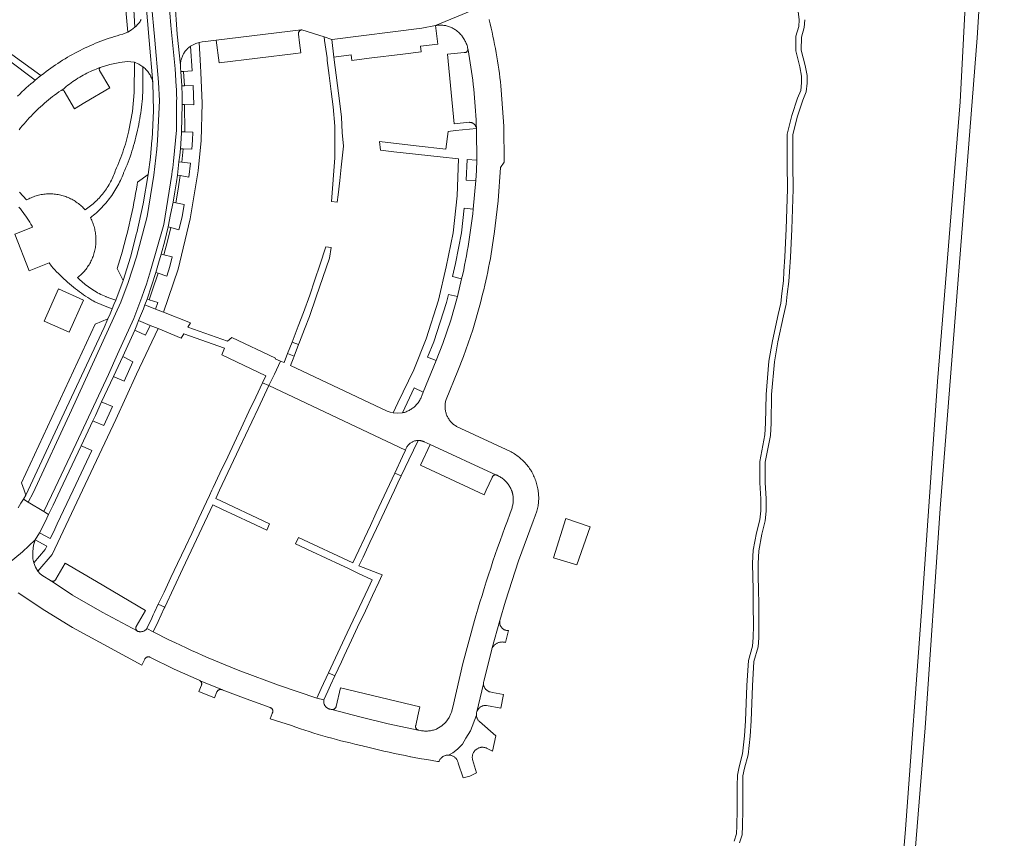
# Model space of a CAD drawing. Extents: x 146402 to 164798, y 455483 to 464134.
# Tile 431 of 575: x 158863 to 159077, y 459674 to 459852. Entities that reach past the tile are written whole.
import ezdxf

# ---------------------------------------------------------------- set-up
doc = ezdxf.new("R2010")
doc.units = 0
doc.header["$LTSCALE"] = 0.2
for name, color, linetype, lineweight in [('B-XX-VH-VERHARDING_ASFALT-GV', 252, 'CONTINUOUS', 18), ('B-XX-VH-VERHARDING_BETONSTRAATSTEEN-GV', 252, 'CONTINUOUS', 18), ('B-XX-VH-VERHARDING_FUNDERING_ZAND-GV', 252, 'CONTINUOUS', 18), ('B-XX-VH-VERHARDING_TEGEL-GV', 252, 'CONTINUOUS', 18), ('B-XX-VH-VERHARDING_TEGEL_RUBBER-GV', 252, 'CONTINUOUS', 18)]:
    doc.layers.add(name, color=color, linetype=linetype, lineweight=lineweight)

msp = doc.modelspace()

# ---------------------------------------------------------------- linework, layer by layer
at = {"layer": 'B-XX-VH-VERHARDING_ASFALT-GV'}
for points in [[(159053.215, 459621.714), (159059.49, 459698.467), (159062.711, 459746.046), (159070.729, 459848.185), (159071.294, 459856.234), (159071.675, 459864.294), (159072.745, 459893.136), (159072.788, 459896.026), (159073.792, 459925.536), (159075.506, 459958.107), (159076.41, 459978.585), (159076.62, 459982.74), (159076.644, 459983.275), (159073.4, 459983.57), (159073.248, 459981.613), (159073.874, 459980.739), (159071.419, 459926.626), (159069.981, 459889.525), (159067.076, 459834.297), (159062.146, 459773.607), (159058.773, 459724.608), (159055.228, 459676.458), (159050.349, 459617.864)], [(158890.31, 459856.18), (158891.052, 459847.613), (158891.84, 459838.51), (158891.938, 459832.367), (158891.66, 459826.23), (158891.64, 459826), (158891.295, 459822.281), (158890.833, 459818.575), (158889.76, 459812.209), (158888.35, 459805.91), (158888.31, 459805.72), (158886.955, 459800.585), (158885.36, 459795.52), (158883.76, 459791.28), (158883.378, 459790.324), (158882.993, 459789.369), (158882.544, 459788.301), (158882.086, 459787.237), (158881.26, 459785.36), (158873.12, 459767.87), (158864.736, 459749.999), (158864.29, 459748.94), (158863.749, 459748.093), (158864.786, 459747.455), (158865.822, 459749.489), (158874.206, 459767.36), (158884.883, 459790.856), (158886.483, 459795.096), (158888.301, 459800.662), (158890.577, 459809.418), (158892.021, 459818.408), (158892.269, 459820.278), (158892.488, 459822.152), (158892.677, 459824.028), (158892.836, 459825.908), (158893.242, 459834.533), (158893.036, 459838.613), (158892.248, 459847.716), (158891.496, 459856.226)], [(158891.496, 459856.226), (158892.248, 459847.716), (158893.036, 459838.613), (158893.242, 459834.533), (158892.836, 459825.908), (158892.677, 459824.028), (158892.488, 459822.152), (158892.269, 459820.278), (158892.021, 459818.408), (158890.577, 459809.418), (158888.301, 459800.662), (158886.483, 459795.096), (158884.883, 459790.856), (158874.206, 459767.36), (158865.822, 459749.489), (158864.786, 459747.455), (158868.169, 459745.374), (158870.65, 459750.508), (158875.183, 459760.189), (158882.189, 459775.17), (158884.189, 459779.53), (158887.7, 459787.262), (158889.44, 459791.913), (158889.94, 459793.338), (158890.424, 459794.768), (158890.894, 459796.203), (158891.348, 459797.643), (158894.196, 459807.667), (158895.963, 459818.566), (158896.059, 459819.275), (158896.149, 459819.985), (158896.233, 459820.695), (158896.311, 459821.406), (158896.977, 459828.171), (158896.971, 459833.799), (158896.991, 459834.443), (158897, 459835.088), (158896.996, 459835.733), (158896.98, 459836.377), (158896.953, 459837.021), (158896.913, 459837.665), (158896.648, 459841.465), (158895.731, 459850.893), (158895.303, 459856.375)], [(158895.303, 459856.375), (158895.731, 459850.893), (158896.648, 459841.465), (158896.913, 459837.665), (158896.953, 459837.021), (158896.98, 459836.377), (158896.996, 459835.733), (158897, 459835.088), (158896.991, 459834.443), (158896.971, 459833.799), (158896.977, 459828.171), (158896.311, 459821.406), (158896.233, 459820.695), (158896.149, 459819.985), (158896.059, 459819.275), (158895.963, 459818.566), (158894.196, 459807.667), (158891.348, 459797.643), (158890.894, 459796.203), (158890.424, 459794.768), (158889.94, 459793.338), (158889.44, 459791.913), (158887.7, 459787.262), (158884.189, 459779.53), (158882.189, 459775.17), (158875.183, 459760.189), (158870.65, 459750.508), (158868.169, 459745.374), (158869.211, 459744.733), (158870.22, 459746.76), (158871.737, 459750), (158876.27, 459759.68), (158878.82, 459765.09), (158879.36, 459766.23), (158880.72, 459769.18), (158883.28, 459774.67), (158885.28, 459779.03), (158887.9, 459784.77), (158888.34, 459785.81), (158888.74, 459786.82), (158889.77, 459789.411), (158890.087, 459790.244), (158890.57, 459791.51), (158891.562, 459794.389), (158892.494, 459797.288), (158893.091, 459799.27), (158893.66, 459801.26), (158894.4, 459804.13), (158895.152, 459807.168), (158895.695, 459809.852), (158896.216, 459812.54), (158896.591, 459814.755), (158896.947, 459816.973), (158897.152, 459818.4), (158897.34, 459819.839), (158897.504, 459821.28), (158897.664, 459822.704), (158897.816, 459824.129), (158898.04, 459827.52), (158898.06, 459827.82), (158898.17, 459833.75), (158898.196, 459835.751), (158898.11, 459837.75), (158897.893, 459840.9), (158897.841, 459841.596), (158897.837, 459841.636), (158897.82, 459841.839), (158897.811, 459842.042), (158897.81, 459842.245), (158897.122, 459849.003), (158896.595, 459856.426)], [(158860.619, 459734.269), (158863.56, 459736.647), (158866.287, 459739.266), (158867.209, 459740.81), (158867.93, 459742.16), (158868.822, 459743.951), (158869.211, 459744.733), (158868.169, 459745.374), (158864.786, 459747.455), (158863.749, 459748.093), (158863.207, 459747.246), (158862.6, 459746.215)]]:
    msp.add_lwpolyline(points, dxfattribs=at)
at = {"layer": 'B-XX-VH-VERHARDING_BETONSTRAATSTEEN-GV'}
for points in [[(158885.603, 459858.253), (158886.386, 459849.437), (158887.196, 459849.919), (158887.936, 459850.503), (158887.492, 459858.181)], [(158862.782, 459828.201), (158863.136, 459828.649), (158863.497, 459829.093), (158863.863, 459829.532), (158864.236, 459829.965), (158864.615, 459830.393), (158864.999, 459830.816), (158865.39, 459831.234), (158865.786, 459831.646), (158866.188, 459832.052), (158866.596, 459832.453), (158867.009, 459832.848), (158867.427, 459833.237), (158867.852, 459833.62), (158868.281, 459833.997), (158868.716, 459834.369), (158869.156, 459834.734), (158869.6, 459835.093), (158870.05, 459835.445), (158870.505, 459835.792), (158870.965, 459836.132), (158871.429, 459836.465), (158871.898, 459836.792), (158872.007, 459836.849), (158872.127, 459836.877), (158872.69, 459837.33), (158872.699, 459837.338), (158873.042, 459837.622), (158873.39, 459837.899), (158873.743, 459838.17), (158874.101, 459838.435), (158874.464, 459838.693), (158874.831, 459838.945), (158875.202, 459839.19), (158875.578, 459839.429), (158875.958, 459839.66), (158876.342, 459839.885), (158876.731, 459840.103), (158877.122, 459840.314), (158877.518, 459840.517), (158877.918, 459840.714), (158878.321, 459840.903), (158878.727, 459841.085), (158879.136, 459841.26), (158879.548, 459841.428), (158879.964, 459841.587), (158880.382, 459841.74), (158882.486, 459842.404), (158884.64, 459842.88), (158886.234, 459843.077), (158887.83, 459842.89), (158888.781, 459842.491), (158889.65, 459841.937), (158889.814, 459841.806), (158889.98, 459841.663), (158890.141, 459841.515), (158890.296, 459841.361), (158890.446, 459841.201), (158890.589, 459841.036), (158890.727, 459840.866), (158890.858, 459840.69), (158890.983, 459840.51), (158891.101, 459840.326), (158891.212, 459840.138), (158891.316, 459839.945), (158891.413, 459839.749), (158891.503, 459839.549), (158891.585, 459839.347), (158891.661, 459839.141), (158891.728, 459838.933), (158891.788, 459838.723), (158891.84, 459838.51), (158891.052, 459847.613), (158890.31, 459856.18)], [(158896.595, 459856.426), (158897.122, 459849.003), (158897.81, 459842.245), (158897.817, 459842.448), (158897.833, 459842.651), (158897.856, 459842.853), (158897.887, 459843.053), (158897.926, 459843.253), (158897.972, 459843.451), (158898.027, 459843.646), (158898.089, 459843.84), (158898.159, 459844.031), (158898.236, 459844.218), (158898.321, 459844.403), (158898.412, 459844.585), (158898.511, 459844.762), (158898.617, 459844.936), (158898.729, 459845.105), (158898.848, 459845.27), (158898.974, 459845.429), (158899.105, 459845.584), (158899.243, 459845.734), (158899.386, 459845.878), (158899.535, 459846.016), (158899.69, 459846.148), (158899.849, 459846.274), (158900.013, 459846.394), (158900.56, 459846.71), (158901.195, 459846.966), (158901.85, 459847.165), (158902.565, 459847.316), (158903.29, 459847.4), (158905.59, 459847.7), (158924.033, 459849.915), (158924.111, 459849.931), (158924.19, 459849.94), (158929.01, 459848.39), (158930.658, 459847.853), (158930.66, 459847.84), (158930.719, 459847.847), (158950.25, 459850.3), (158953.16, 459850.85), (158961.088, 459854.112)], [(158961.088, 459854.112), (158953.16, 459850.85), (158953.26, 459850.868), (158953.472, 459850.902), (158953.685, 459850.927), (158953.899, 459850.944), (158954.113, 459850.953), (158954.328, 459850.954), (158954.542, 459850.948), (158954.756, 459850.933), (158954.97, 459850.91), (158955.182, 459850.879), (158955.393, 459850.841), (158955.602, 459850.794), (158955.81, 459850.74), (158956.016, 459850.678), (158956.218, 459850.609), (158956.419, 459850.532), (158956.616, 459850.447), (158956.81, 459850.356), (158957, 459850.257), (158957.187, 459850.151), (158957.37, 459850.038), (158957.548, 459849.919), (158957.721, 459849.793), (158957.89, 459849.66), (158957.972, 459849.591), (158958.147, 459849.435), (158958.316, 459849.273), (158958.481, 459849.105), (158958.639, 459848.932), (158958.791, 459848.753), (158958.937, 459848.57), (158959.077, 459848.381), (158959.21, 459848.188), (158959.337, 459847.99), (158959.457, 459847.789), (158959.569, 459847.583), (158959.675, 459847.374), (158959.774, 459847.161), (158959.865, 459846.944), (158959.949, 459846.725), (158960.025, 459846.503), (158960.094, 459846.279), (158960.155, 459846.052), (158960.208, 459845.824), (158960.249, 459845.602), (158960.418, 459844.661), (158960.578, 459843.718), (158960.731, 459842.775), (158960.876, 459841.83), (158961.013, 459840.884), (158961.142, 459839.936), (158961.263, 459838.988), (158961.376, 459838.039), (158961.481, 459837.089), (158961.578, 459836.138), (158961.668, 459835.186), (158961.749, 459834.233), (158961.822, 459833.28), (158961.887, 459832.326), (158961.945, 459831.372), (158961.994, 459830.418), (158962.036, 459829.462), (158962.069, 459828.507), (158962.095, 459827.486), (158962.112, 459826.464), (158962.17, 459823.22), (158962.15, 459821.66), (158962.054, 459819.434), (158961.919, 459817.21), (158961.678, 459814.102), (158961.37, 459811), (158961.37, 459810.996), (158961.258, 459809.98), (158961.138, 459808.966), (158961.01, 459807.953), (158960.874, 459806.94), (158960.731, 459805.929), (158960.579, 459804.919), (158960.419, 459803.91), (158960.252, 459802.902), (158960.077, 459801.896), (158959.894, 459800.891), (158959.703, 459799.888), (158959.504, 459798.886), (158959.297, 459797.886), (158959.082, 459796.887), (158958.86, 459795.89), (158957.93, 459792.05), (158956.476, 459786.923), (158954.78, 459781.87), (158953.3, 459778.14), (158950.53, 459771.27), (158950.22, 459770.48), (158950.165, 459770.341), (158950.079, 459770.141), (158949.985, 459769.944), (158949.884, 459769.751), (158949.776, 459769.561), (158949.662, 459769.376), (158949.54, 459769.195), (158949.412, 459769.019), (158949.278, 459768.847), (158949.137, 459768.681), (158948.991, 459768.52), (158948.838, 459768.364), (158948.68, 459768.214), (158948.517, 459768.07), (158948.348, 459767.932), (158948.175, 459767.8), (158947.997, 459767.675), (158947.814, 459767.556), (158947.627, 459767.444), (158947.436, 459767.339), (158947.241, 459767.242), (158947.043, 459767.151), (158946.842, 459767.068), (158946.637, 459766.992), (158946.431, 459766.924), (158946.221, 459766.863), (158946.01, 459766.81), (158944.997, 459766.711), (158943.983, 459766.797), (158943.335, 459766.957), (158942.71, 459767.19), (158921.74, 459777.09), (158922.28, 459778.57), (158922.499, 459779.139), (158921.091, 459779.68), (158920.349, 459777.756), (158919.55, 459778.062), (158918.199, 459775.242), (158916.99, 459772.72), (158946.68, 459758.75), (158946.681, 459758.755), (158946.729, 459758.9), (158946.783, 459759.041), (158946.845, 459759.18), (158946.915, 459759.315), (158946.991, 459759.447), (158947.074, 459759.574), (158947.163, 459759.697), (158947.259, 459759.815), (158947.361, 459759.927), (158947.469, 459760.034), (158947.582, 459760.135), (158947.701, 459760.231), (158947.824, 459760.319), (158947.952, 459760.401), (158948.084, 459760.477), (158948.22, 459760.545), (158948.359, 459760.606), (158948.501, 459760.66), (158948.646, 459760.706), (158948.793, 459760.744), (158948.942, 459760.775), (158949.092, 459760.797), (158949.243, 459760.812), (158949.395, 459760.819), (158949.447, 459760.819), (158949.499, 459760.819), (158949.55, 459760.817), (158949.602, 459760.815), (158949.654, 459760.812), (158949.705, 459760.808), (158949.757, 459760.803), (158949.808, 459760.797), (158949.86, 459760.79), (158949.911, 459760.782), (158949.962, 459760.774), (158950.013, 459760.764), (158950.063, 459760.754), (158950.114, 459760.743), (158950.164, 459760.731), (158950.214, 459760.718), (158950.264, 459760.704), (158950.314, 459760.689), (158950.363, 459760.673), (158950.412, 459760.657), (158950.461, 459760.639), (158950.51, 459760.621), (158950.558, 459760.602), (158950.606, 459760.582), (158950.653, 459760.562), (158950.7, 459760.54), (158952.02, 459759.94), (158966.403, 459753.317), (158966.478, 459753.292), (158966.55, 459753.26), (158966.617, 459753.23), (158966.813, 459753.137), (158967.006, 459753.036), (158967.196, 459752.929), (158967.381, 459752.814), (158967.561, 459752.693), (158967.738, 459752.565), (158967.909, 459752.431), (158968.075, 459752.29), (158968.236, 459752.144), (158968.392, 459751.992), (158968.541, 459751.834), (158968.685, 459751.671), (158968.823, 459751.502), (158968.955, 459751.329), (158969.08, 459751.151), (158969.198, 459750.968), (158969.31, 459750.781), (158969.415, 459750.591), (158969.512, 459750.396), (158969.603, 459750.198), (158969.686, 459749.997), (158969.721, 459749.905), (158969.754, 459749.813), (158969.786, 459749.721), (158969.816, 459749.628), (158969.844, 459749.534), (158969.871, 459749.44), (158969.896, 459749.345), (158969.92, 459749.25), (158969.944, 459749.144), (158969.984, 459748.935), (158970.017, 459748.725), (158970.042, 459748.513), (158970.059, 459748.301), (158970.068, 459748.088), (158970.069, 459747.875), (158970.061, 459747.662), (158970.046, 459747.449), (158970.023, 459747.238), (158969.992, 459747.027), (158969.953, 459746.817), (158969.907, 459746.61), (158969.852, 459746.404), (158969.79, 459746.2), (158969.32, 459744.85), (158968.775, 459743.394), (158968.237, 459741.935), (158967.707, 459740.473), (158967.184, 459739.008), (158966.669, 459737.541), (158966.161, 459736.071), (158965.661, 459734.598), (158965.169, 459733.123), (158964.684, 459731.646), (158964.207, 459730.166), (158963.737, 459728.683), (158963.275, 459727.198), (158962.821, 459725.711), (158962.374, 459724.221), (158961.935, 459722.73), (158961.66, 459721.78), (158959.126, 459712.395), (158956.91, 459702.93), (158956.64, 459701.86), (158956.52, 459701.577), (158956.156, 459700.722), (158955.447, 459699.71), (158954.542, 459698.866), (158953.481, 459698.229), (158953.39, 459698.192), (158953.184, 459698.113), (158952.976, 459698.043), (158952.765, 459697.98), (158952.552, 459697.925), (158952.337, 459697.878), (158952.121, 459697.838), (158951.903, 459697.806), (158951.685, 459697.783), (158951.465, 459697.767), (158951.245, 459697.759), (158951.025, 459697.759), (158950.806, 459697.767), (158950.586, 459697.784), (158950.368, 459697.808), (158950.15, 459697.84), (158949.55, 459697.95), (158949.515, 459697.955), (158949.437, 459697.972), (158942.9, 459699.33), (158936.74, 459700.82), (158930.681, 459702.434), (158930.6, 459702.448), (158930.52, 459702.47), (158930.418, 459702.482), (158930.301, 459702.503), (158930.185, 459702.532), (158930.072, 459702.568), (158929.962, 459702.612), (158929.855, 459702.664), (158929.752, 459702.722), (158929.653, 459702.788), (158929.558, 459702.859), (158929.468, 459702.937), (158929.385, 459703.021), (158929.306, 459703.111), (158929.234, 459703.205), (158929.169, 459703.304), (158929.11, 459703.407), (158929.058, 459703.514), (158929.014, 459703.624), (158928.977, 459703.737), (158928.948, 459703.852), (158928.927, 459703.969), (158928.914, 459704.087), (158928.908, 459704.206), (158928.911, 459704.324), (158928.922, 459704.443), (158928.94, 459704.56), (158927.42, 459704.93), (158919.136, 459707.733), (158910.92, 459710.73), (158909.964, 459711.108), (158908.737, 459711.602), (158907.513, 459712.103), (158906.291, 459712.611), (158905.073, 459713.126), (158903.858, 459713.65), (158902.646, 459714.18), (158901.438, 459714.718), (158900.232, 459715.262), (158899.03, 459715.815), (158897.832, 459716.374), (158896.636, 459716.941), (158895.444, 459717.515), (158894.256, 459718.096), (158893.071, 459718.685), (158891.89, 459719.28), (158890.52, 459719.98), (158890.444, 459719.889), (158890.362, 459719.803), (158890.275, 459719.723), (158890.182, 459719.649), (158890.084, 459719.582), (158889.982, 459719.521), (158889.877, 459719.467), (158889.767, 459719.42), (158889.655, 459719.381), (158889.541, 459719.35), (158889.425, 459719.326), (158889.307, 459719.31), (158889.189, 459719.302), (158889.07, 459719.302), (158888.952, 459719.31), (158888.834, 459719.326), (158888.718, 459719.35), (158888.604, 459719.382), (158888.591, 459719.386), (158888.505, 459719.428), (158888.424, 459719.48), (158880.8, 459723.54), (158874.38, 459727.23), (158869.736, 459730.33), (158869.666, 459730.367), (158869.6, 459730.41), (158867.92, 459731.44), (158867.371, 459731.911), (158866.893, 459732.453), (158866.362, 459733.304), (158866, 459734.24), (158865.81, 459735.16), (158865.77, 459736.65), (158865.824, 459737.436), (158865.939, 459738.119), (158866.108, 459738.741), (158866.287, 459739.266), (158863.56, 459736.647), (158860.619, 459734.269)], [(158889.302, 459852.158), (158889.175, 459851.955), (158889.042, 459851.756), (158888.903, 459851.561), (158888.757, 459851.372), (158888.604, 459851.187), (158888.446, 459851.008), (158888.282, 459850.834), (158888.112, 459850.666), (158887.936, 459850.503), (158887.196, 459849.919), (158886.386, 459849.437), (158885.848, 459849.19), (158885.29, 459848.99), (158884.691, 459848.826), (158884.095, 459848.655), (158883.501, 459848.475), (158882.909, 459848.288), (158882.319, 459848.094), (158881.733, 459847.892), (158881.148, 459847.682), (158880.567, 459847.465), (158879.988, 459847.24), (158879.413, 459847.008), (158878.84, 459846.769), (158878.271, 459846.522), (158877.704, 459846.267), (158877.141, 459846.006), (158876.582, 459845.737), (158876.026, 459845.461), (158875.473, 459845.178), (158874.925, 459844.888), (158874.38, 459844.591), (158873.839, 459844.287), (158873.302, 459843.976), (158872.769, 459843.658), (158872.24, 459843.333), (158871.715, 459843.001), (158871.195, 459842.663), (158870.679, 459842.318), (158870.168, 459841.966), (158869.661, 459841.608), (158869.159, 459841.243), (158868.661, 459840.872), (158868.168, 459840.495), (158867.681, 459840.111), (158867.53, 459839.99), (158866.32, 459839.02), (158865.821, 459838.608), (158865.326, 459838.19), (158864.837, 459837.766), (158864.353, 459837.336), (158863.875, 459836.9), (158863.402, 459836.458), (158862.934, 459836.01), (158862.472, 459835.557)], [(158862.565, 459727.776), (158868.391, 459723.885), (158874.38, 459720.25), (158889.45, 459712.09), (158890.06, 459713.35), (158890.08, 459713.394), (158890.12, 459713.467), (158890.167, 459713.536), (158890.22, 459713.599), (158890.279, 459713.658), (158890.344, 459713.71), (158890.413, 459713.756), (158890.486, 459713.795), (158890.563, 459713.827), (158890.642, 459713.851), (158890.723, 459713.867), (158890.806, 459713.876), (158890.889, 459713.876), (158890.972, 459713.869), (158891.053, 459713.854), (158891.133, 459713.831), (158891.21, 459713.8), (158896.493, 459711.217), (158901.85, 459708.79), (158901.918, 459708.766), (158901.992, 459708.733), (158902.062, 459708.693), (158902.127, 459708.646), (158902.187, 459708.592), (158902.215, 459708.563), (158906.821, 459706.74), (158906.9, 459706.71), (158912.084, 459704.724), (158917.31, 459702.85), (158917.314, 459702.849), (158917.389, 459702.82), (158917.461, 459702.784), (158917.53, 459702.742), (158917.593, 459702.692), (158917.652, 459702.637), (158917.704, 459702.576), (158917.75, 459702.51), (158917.79, 459702.44), (158917.822, 459702.366), (158917.847, 459702.289), (158917.864, 459702.211), (158917.874, 459702.131), (158917.875, 459702.05), (158917.868, 459701.97), (158917.854, 459701.891), (158917.831, 459701.813), (158917.801, 459701.739), (158917.764, 459701.667), (158917.72, 459701.6), (158917.28, 459700.44), (158921.91, 459698.93), (158922.876, 459698.595), (158923.845, 459698.267), (158924.816, 459697.947), (158925.789, 459697.634), (158926.765, 459697.33), (158927.744, 459697.032), (158928.724, 459696.743), (158929.707, 459696.461), (158930.692, 459696.187), (158931.679, 459695.92), (158932.669, 459695.661), (158933.66, 459695.41), (158934.653, 459695.167), (158935.648, 459694.931), (158936.645, 459694.704), (158937.34, 459694.55), (158937.523, 459694.503), (158938.493, 459694.257), (158939.647, 459693.972), (158940.804, 459693.695), (158941.962, 459693.425), (158943.122, 459693.164), (158944.284, 459692.91), (158945.447, 459692.664), (158946.612, 459692.426), (158947.779, 459692.195), (158947.852, 459692.181), (158948.947, 459691.973), (158950.117, 459691.758), (158951.288, 459691.551), (158952.461, 459691.352), (158953.634, 459691.161), (158953.722, 459691.147), (158953.894, 459691.12), (158953.951, 459691.209), (158954.005, 459691.33), (158954.067, 459691.447), (158954.135, 459691.56), (158954.21, 459691.669), (158954.291, 459691.773), (158954.379, 459691.872), (158954.472, 459691.965), (158954.571, 459692.053), (158954.675, 459692.135), (158954.784, 459692.21), (158954.897, 459692.278), (158955.014, 459692.34), (158955.135, 459692.394), (158955.258, 459692.441), (158955.385, 459692.48), (158955.513, 459692.512), (158955.643, 459692.535), (158955.774, 459692.551), (158955.906, 459692.559), (158955.973, 459692.559), (158956.97, 459693.019), (158957.99, 459693.858), (158959.01, 459694.937), (158959.79, 459696.196), (158960.749, 459697.815), (158962.056, 459701.21), (158962.053, 459701.273), (158962.054, 459701.4), (158962.063, 459701.526), (158962.08, 459701.651), (158962.105, 459701.775), (158962.137, 459701.898), (158963.604, 459708.013), (158963.601, 459708.138), (158963.606, 459708.263), (158963.619, 459708.387), (158963.64, 459708.51), (158965.38, 459715.551), (158965.429, 459715.666), (158965.492, 459715.791), (158967.17, 459721.75), (158968.39, 459725.96), (158971.224, 459734.704), (158974.37, 459743.34), (158974.79, 459744.45), (158975.166, 459745.512), (158975.46, 459746.6), (158975.577, 459748.299), (158975.454, 459749.997), (158975.405, 459750.296), (158975.348, 459750.593), (158975.282, 459750.889), (158975.21, 459751.183), (158975.129, 459751.474), (158975.041, 459751.764), (158974.945, 459752.051), (158974.842, 459752.336), (158974.731, 459752.617), (158974.613, 459752.896), (158974.487, 459753.172), (158974.354, 459753.444), (158974.214, 459753.712), (158974.067, 459753.977), (158973.913, 459754.238), (158973.851, 459754.339), (158973.752, 459754.494), (158973.585, 459754.746), (158973.411, 459754.994), (158973.23, 459755.237), (158973.043, 459755.475), (158972.85, 459755.708), (158972.651, 459755.936), (158972.446, 459756.159), (158972.234, 459756.376), (158972.018, 459756.587), (158971.796, 459756.793), (158971.568, 459756.992), (158971.335, 459757.186), (158971.098, 459757.373), (158970.855, 459757.554), (158970.608, 459757.729), (158970.356, 459757.897), (158970.099, 459758.058), (158969.839, 459758.212), (158969.574, 459758.36), (158969.481, 459758.41), (158957.759, 459763.87), (158957.596, 459763.967), (158957.429, 459764.075), (158957.267, 459764.19), (158957.109, 459764.311), (158956.956, 459764.439), (158956.809, 459764.573), (158956.667, 459764.712), (158956.53, 459764.857), (158956.4, 459765.008), (158956.276, 459765.163), (158956.158, 459765.324), (158956.047, 459765.489), (158955.942, 459765.658), (158955.844, 459765.832), (158955.753, 459766.009), (158955.67, 459766.19), (158955.594, 459766.373), (158955.525, 459766.56), (158955.464, 459766.75), (158955.41, 459766.942), (158955.365, 459767.135), (158955.327, 459767.331), (158955.297, 459767.527), (158955.275, 459767.725), (158955.26, 459767.924), (158955.254, 459768.123), (158955.256, 459768.322), (158955.266, 459768.521), (158955.284, 459768.719), (158955.31, 459768.916), (158955.343, 459769.113), (158955.385, 459769.307), (158955.434, 459769.5), (158955.491, 459769.691), (158958.011, 459775.938), (158959.27, 459779.06), (158961.277, 459784.803), (158962.92, 459790.66), (158963.172, 459791.617), (158963.415, 459792.576), (158963.651, 459793.537), (158963.88, 459794.5), (158964.1, 459795.465), (158964.313, 459796.432), (158964.517, 459797.4), (158964.714, 459798.37), (158964.903, 459799.341), (158965.085, 459800.314), (158965.258, 459801.288), (158965.424, 459802.264), (158965.581, 459803.241), (158965.731, 459804.219), (158965.873, 459805.198), (158965.93, 459805.61), (158966.795, 459812.828), (158967.31, 459820.08), (158968.11, 459821.2), (158967.978, 459829.038), (158967.45, 459836.86), (158967.359, 459837.765), (158967.26, 459838.669), (158967.153, 459839.573), (158967.038, 459840.475), (158966.916, 459841.377), (158966.785, 459842.277), (158966.647, 459843.176), (158966.5, 459844.074), (158966.346, 459844.97), (158966.183, 459845.865), (158966.013, 459846.759), (158965.835, 459847.651), (158965.65, 459848.542), (158965.456, 459849.43), (158965.255, 459850.317), (158965.045, 459851.203), (158964.828, 459852.086), (158964.82, 459852.12), (158964.815, 459852.154)], [(158862.76, 459811.456), (158863.075, 459811.067), (158863.384, 459810.673), (158863.687, 459810.274), (158863.983, 459809.87), (158864.273, 459809.462), (158864.556, 459809.049), (158864.833, 459808.631), (158865.103, 459808.209), (158865.366, 459807.783), (158865.622, 459807.353), (158865.738, 459807.093), (158861.857, 459805.559), (158864.985, 459797.652), (158869.301, 459799.399), (158869.842, 459798.659), (158870.206, 459798.248), (158870.576, 459797.843), (158870.951, 459797.443), (158871.333, 459797.048), (158871.72, 459796.659), (158872.113, 459796.276), (158872.511, 459795.899), (158872.915, 459795.527), (158873.324, 459795.161), (158873.738, 459794.802), (158874.158, 459794.448), (158874.582, 459794.101), (158875.012, 459793.76), (158875.447, 459793.425), (158875.886, 459793.096), (158876.331, 459792.774), (158876.78, 459792.459), (158877.233, 459792.15), (158877.691, 459791.847), (158878.153, 459791.552), (158878.57, 459791.293), (158878.906, 459791.111), (158879.245, 459790.934), (158881.089, 459790.079), (158882.993, 459789.369), (158883.378, 459790.324), (158883.76, 459791.28), (158882.71, 459791.614), (158881.681, 459792.008), (158881.598, 459792.043), (158881.241, 459792.198), (158880.886, 459792.361), (158880.535, 459792.531), (158880.188, 459792.709), (158879.844, 459792.893), (158879.504, 459793.084), (158879.169, 459793.283), (158878.837, 459793.488), (158878.51, 459793.7), (158878.187, 459793.918), (158877.868, 459794.144), (158877.554, 459794.375), (158877.245, 459794.613), (158876.941, 459794.858), (158876.642, 459795.108), (158876.349, 459795.365), (158876.06, 459795.627), (158875.777, 459795.896), (158875.5, 459796.17), (158875.725, 459796.35), (158875.944, 459796.537), (158876.158, 459796.729), (158876.367, 459796.927), (158876.57, 459797.131), (158876.767, 459797.341), (158876.959, 459797.556), (158877.144, 459797.776), (158877.323, 459798.001), (158877.496, 459798.231), (158877.663, 459798.466), (158877.822, 459798.706), (158877.975, 459798.949), (158878.122, 459799.197), (158878.261, 459799.449), (158878.393, 459799.705), (158878.519, 459799.964), (158878.636, 459800.227), (158878.747, 459800.493), (158878.85, 459800.761), (158878.946, 459801.033), (158879.034, 459801.307), (158879.114, 459801.583), (158879.187, 459801.862), (158879.251, 459802.142), (158879.309, 459802.424), (158879.358, 459802.708), (158879.399, 459802.993), (158879.433, 459803.279), (158879.458, 459803.566), (158879.475, 459803.853), (158879.485, 459804.141), (158879.486, 459804.429), (158879.48, 459804.716), (158879.465, 459805.004), (158879.443, 459805.291), (158879.412, 459805.577), (158879.374, 459805.862), (158879.327, 459806.146), (158879.273, 459806.429), (158879.211, 459806.71), (158879.141, 459806.99), (158879.064, 459807.267), (158878.979, 459807.542), (158878.886, 459807.814), (158878.785, 459808.084), (158878.677, 459808.351), (158878.562, 459808.615), (158878.44, 459808.875), (158878.31, 459809.132), (158878.29, 459809.17), (158878.62, 459809.428), (158878.946, 459809.692), (158879.266, 459809.963), (158879.581, 459810.239), (158879.891, 459810.522), (158880.195, 459810.81), (158880.493, 459811.104), (158880.786, 459811.404), (158881.073, 459811.709), (158881.355, 459812.02), (158881.63, 459812.336), (158881.9, 459812.657), (158882.163, 459812.983), (158882.419, 459813.315), (158882.67, 459813.651), (158882.914, 459813.991), (158883.151, 459814.337), (158883.382, 459814.687), (158883.606, 459815.041), (158883.823, 459815.399), (158884.034, 459815.762), (158884.237, 459816.128), (158884.434, 459816.498), (158884.623, 459816.872), (158884.805, 459817.25), (158884.98, 459817.631), (158885.148, 459818.015), (158885.308, 459818.402), (158885.461, 459818.793), (158885.49, 459818.87), (158885.741, 459819.453), (158885.984, 459820.038), (158886.22, 459820.627), (158886.449, 459821.218), (158886.67, 459821.813), (158886.883, 459822.41), (158887.089, 459823.01), (158887.288, 459823.612), (158887.479, 459824.217), (158887.662, 459824.824), (158887.837, 459825.433), (158888.005, 459826.045), (158888.165, 459826.658), (158888.317, 459827.274), (158888.378, 459827.529), (158888.519, 459828.147), (158888.653, 459828.767), (158888.778, 459829.389), (158888.896, 459830.012), (158889.006, 459830.637), (158889.108, 459831.262), (158889.203, 459831.89), (158889.289, 459832.518), (158889.367, 459833.147), (158889.438, 459833.777), (158889.5, 459834.409), (158889.554, 459835.04), (158889.601, 459835.673), (158889.639, 459836.306), (158889.65, 459836.51), (158889.65, 459841.937), (158888.781, 459842.491), (158887.83, 459842.89), (158887.8, 459836.36), (158887.416, 459832.187), (158886.651, 459828.066), (158886.647, 459828.05), (158886.505, 459827.461), (158886.356, 459826.875), (158886.199, 459826.29), (158886.034, 459825.708), (158885.861, 459825.128), (158885.681, 459824.55), (158885.493, 459823.974), (158885.298, 459823.401), (158885.095, 459822.831), (158884.884, 459822.263), (158884.666, 459821.699), (158884.441, 459821.137), (158884.208, 459820.578), (158883.968, 459820.022), (158883.72, 459819.47), (158883.667, 459819.311), (158883.546, 459818.969), (158883.417, 459818.63), (158883.282, 459818.294), (158883.138, 459817.961), (158882.988, 459817.631), (158882.83, 459817.304), (158882.665, 459816.981), (158882.493, 459816.662), (158882.314, 459816.347), (158882.128, 459816.035), (158881.935, 459815.728), (158881.736, 459815.425), (158881.53, 459815.127), (158881.317, 459814.833), (158881.098, 459814.544), (158880.873, 459814.26), (158880.641, 459813.981), (158880.403, 459813.707), (158880.16, 459813.438), (158879.91, 459813.175), (158879.655, 459812.918), (158879.394, 459812.666), (158879.128, 459812.42), (158878.856, 459812.18), (158878.579, 459811.946), (158878.297, 459811.718), (158878.01, 459811.496), (158877.718, 459811.281), (158877.421, 459811.072), (158877.12, 459810.87), (158876.929, 459811.082), (158876.733, 459811.289), (158876.53, 459811.49), (158876.322, 459811.685), (158876.109, 459811.874), (158875.89, 459812.057), (158875.666, 459812.234), (158875.438, 459812.405), (158875.205, 459812.569), (158874.967, 459812.727), (158874.725, 459812.878), (158874.479, 459813.022), (158874.229, 459813.159), (158873.975, 459813.289), (158873.717, 459813.412), (158873.456, 459813.528), (158873.192, 459813.636), (158872.926, 459813.737), (158872.656, 459813.83), (158872.384, 459813.916), (158872.11, 459813.994), (158871.833, 459814.064), (158871.555, 459814.126), (158871.275, 459814.181), (158870.994, 459814.228), (158870.711, 459814.267), (158870.427, 459814.298), (158870.143, 459814.321), (158869.858, 459814.336), (158869.573, 459814.343), (158869.288, 459814.342), (158869.003, 459814.333), (158868.718, 459814.316), (158868.434, 459814.291), (158868.15, 459814.258), (158867.868, 459814.217), (158867.587, 459814.169), (158867.307, 459814.112), (158867.03, 459814.048), (158866.753, 459813.975), (158866.48, 459813.896), (158866.208, 459813.808), (158865.939, 459813.713), (158865.673, 459813.61), (158865.41, 459813.5), (158865.15, 459813.383), (158864.893, 459813.258), (158864.64, 459813.126), (158864.43, 459813.01), (158862.88, 459814.74)]]:
    msp.add_lwpolyline(points, dxfattribs=at)
for points in [[(158923.957, 459849.89), (158924.033, 459849.915), (158905.59, 459847.7), (158906.2, 459842.76), (158922.85, 459844.8), (158923.95, 459844.93), (158923.687, 459847.099), (158923.46, 459848.97), (158923.455, 459848.992), (158923.444, 459849.071), (158923.441, 459849.151), (158923.445, 459849.231), (158923.458, 459849.31), (158923.478, 459849.387), (158923.506, 459849.461), (158923.542, 459849.533), (158923.584, 459849.601), (158923.633, 459849.664), (158923.688, 459849.722), (158923.748, 459849.774), (158923.814, 459849.819), (158923.883, 459849.858)], [(158953.312, 459849.701), (158953.16, 459850.85), (158950.25, 459850.3), (158930.719, 459847.847), (158930.66, 459847.84), (158931.14, 459844.02), (158934.88, 459844.49), (158935.02, 459843.3), (158938.781, 459843.769), (158946.056, 459844.676), (158950.1, 459845.18), (158949.95, 459846.37), (158953.69, 459846.84)], [(158930.658, 459847.853), (158929.01, 459848.39), (158929.115, 459847.635), (158929.64, 459843.84), (158929.7, 459843.27), (158930.11, 459840.06), (158930.549, 459836.543), (158930.96, 459833.25), (158931.3, 459829.04), (158931.3, 459825.668), (158931.3, 459822.19), (158930.58, 459812.7), (158931.87, 459812.56), (158932.04, 459814.13), (158932.387, 459817.265), (158932.7, 459820.1), (158933.23, 459824.67), (158932.95, 459827.67), (158932.761, 459831.003), (158932.39, 459833.98), (158931.14, 459844.02), (158930.66, 459847.84)], [(158960.249, 459845.602), (158960.208, 459845.824), (158960.212, 459845.779), (158960.214, 459845.702), (158960.207, 459845.625), (158960.193, 459845.549), (158960.171, 459845.476), (158960.141, 459845.405), (158960.104, 459845.337), (158960.06, 459845.274), (158960.01, 459845.215), (158959.954, 459845.162), (158959.893, 459845.115), (158959.827, 459845.075), (158959.758, 459845.042), (158959.685, 459845.016), (158959.61, 459844.997), (158959.534, 459844.987), (158959.457, 459844.984), (158959.38, 459844.99), (158955.76, 459844.62), (158957.263, 459829.535), (158960.563, 459829.864), (158960.645, 459829.86), (158960.756, 459829.847), (158960.866, 459829.826), (158960.974, 459829.797), (158961.079, 459829.761), (158961.182, 459829.717), (158961.282, 459829.666), (158961.377, 459829.609), (158961.468, 459829.544), (158961.555, 459829.473), (158961.636, 459829.396), (158961.711, 459829.313), (158961.78, 459829.226), (158961.843, 459829.133), (158961.899, 459829.036), (158961.948, 459828.936), (158961.99, 459828.832), (158962.024, 459828.726), (158962.05, 459828.617), (158962.069, 459828.507), (158962.036, 459829.462), (158961.994, 459830.418), (158961.945, 459831.372), (158961.887, 459832.326), (158961.822, 459833.28), (158961.749, 459834.233), (158961.668, 459835.186), (158961.578, 459836.138), (158961.481, 459837.089), (158961.376, 459838.039), (158961.263, 459838.988), (158961.142, 459839.936), (158961.013, 459840.884), (158960.876, 459841.83), (158960.731, 459842.775), (158960.578, 459843.718), (158960.418, 459844.661)], [(158867.53, 459839.99), (158861.25, 459844.6), (158860.41, 459843.4), (158866.32, 459839.02)], [(158880.202, 459841.461), (158880.382, 459841.74), (158879.964, 459841.587), (158879.548, 459841.428), (158879.136, 459841.26), (158878.727, 459841.085), (158878.321, 459840.903), (158877.918, 459840.714), (158877.518, 459840.517), (158877.122, 459840.314), (158876.731, 459840.103), (158876.342, 459839.885), (158875.958, 459839.66), (158875.578, 459839.429), (158875.202, 459839.19), (158874.831, 459838.945), (158874.464, 459838.693), (158874.101, 459838.435), (158873.743, 459838.17), (158873.39, 459837.899), (158873.042, 459837.622), (158872.699, 459837.338), (158872.69, 459837.33), (158872.127, 459836.877), (158872.136, 459836.878), (158872.144, 459836.879), (158872.153, 459836.879), (158872.162, 459836.88), (158872.17, 459836.88), (158872.179, 459836.88), (158872.188, 459836.88), (158872.196, 459836.88), (158872.205, 459836.879), (158872.214, 459836.879), (158872.222, 459836.878), (158872.231, 459836.877), (158872.24, 459836.876), (158872.248, 459836.875), (158872.257, 459836.874), (158872.266, 459836.873), (158872.274, 459836.871), (158872.283, 459836.87), (158872.291, 459836.868), (158872.299, 459836.866), (158872.308, 459836.864), (158872.316, 459836.861), (158872.325, 459836.859), (158872.333, 459836.856), (158872.341, 459836.854), (158872.349, 459836.851), (158872.358, 459836.848), (158872.366, 459836.845), (158872.374, 459836.841), (158872.382, 459836.838), (158872.39, 459836.834), (158872.398, 459836.831), (158872.405, 459836.827), (158872.413, 459836.823), (158872.421, 459836.819), (158872.428, 459836.815), (158872.436, 459836.81), (158872.443, 459836.806), (158872.451, 459836.801), (158872.458, 459836.796), (158872.465, 459836.792), (158872.472, 459836.787), (158872.479, 459836.782), (158872.486, 459836.776), (158872.493, 459836.771), (158872.5, 459836.765), (158872.506, 459836.76), (158872.513, 459836.754), (158872.519, 459836.748), (158872.526, 459836.742), (158872.532, 459836.736), (158872.538, 459836.73), (158872.544, 459836.724), (158872.55, 459836.718), (158872.556, 459836.711), (158872.562, 459836.705), (158872.567, 459836.698), (158872.573, 459836.691), (158872.578, 459836.684), (158872.583, 459836.677), (158872.588, 459836.67), (158872.593, 459836.663), (158872.598, 459836.656), (158872.603, 459836.649), (158872.608, 459836.641), (158872.612, 459836.634), (158874.86, 459832.82), (158877.069, 459834.137), (158882.49, 459837.37), (158880.23, 459841.13)], [(158898.735, 459833.731), (158898.17, 459833.75), (158898.06, 459827.82), (158898.741, 459827.804)], [(158889.76, 459812.209), (158890.833, 459818.575), (158888.5, 459816.89), (158888.411, 459816.324), (158888.253, 459815.353), (158888.086, 459814.383), (158887.912, 459813.415), (158887.729, 459812.448), (158887.539, 459811.483), (158887.341, 459810.519), (158887.135, 459809.556), (158886.922, 459808.596), (158886.7, 459807.637), (158886.471, 459806.68), (158886.234, 459805.725), (158885.989, 459804.772), (158885.737, 459803.821), (158885.476, 459802.872), (158885.209, 459801.925), (158884.933, 459800.98), (158884.65, 459800.038), (158884.359, 459799.098), (158884.06, 459798.16), (158885.36, 459795.52), (158886.955, 459800.585), (158888.31, 459805.72), (158888.35, 459805.91)], [(158892.433, 459789.333), (158890.087, 459790.244), (158889.77, 459789.411), (158888.74, 459786.82), (158891.249, 459785.8), (158892.96, 459785.12), (158898, 459783.05), (158898.57, 459783.95), (158907.38, 459780.87), (158906.83, 459779.39), (158916.38, 459774.87), (158915.63, 459773.3), (158916.99, 459772.72), (158918.199, 459775.242), (158919.55, 459778.062), (158918.404, 459778.5), (158918.46, 459778.647), (158908.99, 459783.14), (158908.01, 459782.37), (158899.45, 459785.41), (158899.97, 459786.35), (158894.132, 459788.687)], [(158881.26, 459785.36), (158882.086, 459787.237), (158879.33, 459786.08), (158863.29, 459751.66), (158863.901, 459750), (158864.29, 459748.94), (158864.736, 459749.999), (158873.12, 459767.87)], [(158947.389, 459756.636), (158949.395, 459760.819), (158949.243, 459760.812), (158949.092, 459760.797), (158948.942, 459760.775), (158948.793, 459760.744), (158948.646, 459760.706), (158948.501, 459760.66), (158948.359, 459760.606), (158948.22, 459760.545), (158948.084, 459760.477), (158947.952, 459760.401), (158947.824, 459760.319), (158947.701, 459760.231), (158947.582, 459760.135), (158947.469, 459760.034), (158947.361, 459759.927), (158947.259, 459759.815), (158947.163, 459759.697), (158947.074, 459759.574), (158946.991, 459759.447), (158946.915, 459759.315), (158946.845, 459759.18), (158946.783, 459759.041), (158946.729, 459758.9), (158946.681, 459758.755), (158946.68, 459758.75), (158946.046, 459757.367), (158944.38, 459753.73), (158945.724, 459753.123), (158946.573, 459754.934)], [(158966.403, 459753.317), (158952.02, 459759.94), (158949.94, 459755.45), (158961.594, 459750), (158963.73, 459749), (158964.186, 459750), (158965.45, 459752.768), (158965.462, 459752.81), (158965.49, 459752.883), (158965.526, 459752.953), (158965.568, 459753.02), (158965.617, 459753.081), (158965.672, 459753.138), (158965.732, 459753.188), (158965.797, 459753.233), (158965.866, 459753.27), (158965.939, 459753.3), (158966.014, 459753.322), (158966.092, 459753.337), (158966.17, 459753.344), (158966.249, 459753.343), (158966.327, 459753.334)], [(158879.62, 459730.179), (158872.83, 459734.17), (158870.78, 459730.74), (158870.751, 459730.678), (158870.711, 459730.61), (158870.665, 459730.547), (158870.612, 459730.488), (158870.553, 459730.435), (158870.49, 459730.388), (158870.422, 459730.348), (158870.35, 459730.315), (158870.275, 459730.29), (158870.199, 459730.272), (158870.12, 459730.262), (158870.041, 459730.26), (158869.963, 459730.265), (158869.885, 459730.279), (158869.809, 459730.301), (158869.736, 459730.33), (158874.38, 459727.23), (158880.8, 459723.54), (158888.424, 459719.48), (158888.364, 459719.53), (158888.31, 459719.585), (158888.261, 459719.646), (158888.219, 459719.711), (158888.184, 459719.78), (158888.156, 459719.853), (158888.136, 459719.928), (158888.124, 459720.004), (158888.119, 459720.082), (158888.123, 459720.16), (158888.134, 459720.236), (158888.154, 459720.312), (158888.181, 459720.385), (158888.215, 459720.454), (158888.23, 459720.48), (158890.25, 459723.93)], [(158967.147, 459721.633), (158967.17, 459721.75), (158965.492, 459715.791), (158965.561, 459715.913), (158965.637, 459716.03), (158965.72, 459716.143), (158965.809, 459716.251), (158965.904, 459716.353), (158966.005, 459716.45), (158966.111, 459716.541), (158966.222, 459716.626), (158966.338, 459716.705), (158966.458, 459716.776), (158966.582, 459716.841), (158966.71, 459716.898), (158966.841, 459716.948), (158966.974, 459716.991), (158967.109, 459717.026), (158967.247, 459717.053), (158967.385, 459717.072), (158967.525, 459717.083), (158967.665, 459717.086), (158967.804, 459717.082), (158967.944, 459717.069), (158968.082, 459717.048), (158968.219, 459717.019), (158968.354, 459716.983), (158969.027, 459719.565), (158968.918, 459719.561), (158968.798, 459719.564), (158968.679, 459719.575), (158968.562, 459719.594), (158968.445, 459719.621), (158968.331, 459719.655), (158968.219, 459719.698), (158968.111, 459719.747), (158968.006, 459719.804), (158967.905, 459719.867), (158967.808, 459719.938), (158967.717, 459720.014), (158967.63, 459720.097), (158967.55, 459720.185), (158967.475, 459720.278), (158967.407, 459720.376), (158967.346, 459720.479), (158967.292, 459720.585), (158967.245, 459720.694), (158967.205, 459720.807), (158967.173, 459720.922), (158967.149, 459721.039), (158967.132, 459721.157), (158967.124, 459721.276), (158967.123, 459721.396), (158967.131, 459721.515)], [(158906.821, 459706.74), (158902.215, 459708.563), (158902.242, 459708.533), (158902.291, 459708.469), (158902.333, 459708.4), (158902.368, 459708.328), (158902.396, 459708.252), (158902.416, 459708.174), (158902.428, 459708.095), (158902.432, 459708.014), (158902.428, 459707.934), (158902.417, 459707.854), (158902.397, 459707.776), (158902.37, 459707.7), (158901.828, 459706.313), (158905.19, 459704.938), (158905.73, 459706.28), (158905.737, 459706.293), (158905.779, 459706.367), (158905.828, 459706.437), (158905.883, 459706.501), (158905.945, 459706.56), (158906.011, 459706.613), (158906.082, 459706.659), (158906.157, 459706.699), (158906.236, 459706.731), (158906.317, 459706.756), (158906.401, 459706.773), (158906.485, 459706.783), (158906.57, 459706.784), (158906.655, 459706.777), (158906.738, 459706.763)], [(158949.8, 459703.02), (158932.59, 459707.11), (158931.62, 459703.11), (158931.612, 459703.076), (158931.589, 459702.997), (158931.558, 459702.921), (158931.52, 459702.848), (158931.475, 459702.778), (158931.423, 459702.714), (158931.365, 459702.655), (158931.302, 459702.602), (158931.234, 459702.555), (158931.162, 459702.515), (158931.087, 459702.482), (158931.008, 459702.457), (158930.927, 459702.439), (158930.845, 459702.429), (158930.763, 459702.428), (158930.681, 459702.434), (158936.74, 459700.82), (158942.9, 459699.33), (158949.437, 459697.972), (158949.361, 459697.997), (158949.288, 459698.03), (158949.218, 459698.07), (158949.152, 459698.116), (158949.092, 459698.169), (158949.037, 459698.227), (158948.988, 459698.291), (158948.946, 459698.359), (158948.911, 459698.431), (158948.883, 459698.506), (158948.863, 459698.584), (158948.85, 459698.663), (158948.846, 459698.743), (158948.849, 459698.823), (158948.861, 459698.902), (158948.88, 459698.98), (158949.36, 459701.07)], [(158963.615, 459707.889), (158963.604, 459708.013), (158962.137, 459701.898), (158962.178, 459702.018), (158962.226, 459702.135), (158962.281, 459702.249), (158962.343, 459702.359), (158962.412, 459702.465), (158962.488, 459702.567), (158962.57, 459702.663), (158962.657, 459702.754), (158962.751, 459702.84), (158962.849, 459702.919), (158962.953, 459702.992), (158963.061, 459703.058), (158963.172, 459703.118), (158963.288, 459703.17), (158963.406, 459703.215), (158963.527, 459703.252), (158963.65, 459703.281), (158963.775, 459703.303), (158963.901, 459703.317), (158964.027, 459703.323), (158964.154, 459703.32), (158964.28, 459703.31), (158967.37, 459702.73), (158967.96, 459705.68), (158965.53, 459706.15), (158965.03, 459706.24), (158964.977, 459706.256), (158964.859, 459706.296), (158964.744, 459706.344), (158964.631, 459706.4), (158964.523, 459706.462), (158964.419, 459706.531), (158964.32, 459706.607), (158964.226, 459706.689), (158964.137, 459706.777), (158964.054, 459706.87), (158963.977, 459706.968), (158963.906, 459707.072), (158963.843, 459707.179), (158963.786, 459707.291), (158963.736, 459707.405), (158963.694, 459707.523), (158963.66, 459707.643), (158963.633, 459707.765)], [(158962.06, 459701.147), (158962.056, 459701.21), (158960.749, 459697.815), (158959.79, 459696.196), (158959.01, 459694.937), (158957.99, 459693.858), (158956.97, 459693.019), (158955.973, 459692.559), (158956.039, 459692.559), (158956.17, 459692.551), (158956.302, 459692.535), (158956.432, 459692.511), (158956.56, 459692.479), (158956.686, 459692.44), (158956.81, 459692.393), (158956.93, 459692.338), (158957.047, 459692.277), (158957.16, 459692.208), (158957.269, 459692.133), (158957.373, 459692.051), (158957.472, 459691.963), (158957.565, 459691.869), (158957.652, 459691.77), (158957.734, 459691.666), (158957.809, 459691.557), (158957.877, 459691.444), (158957.938, 459691.326), (158957.992, 459691.206), (158958.038, 459691.082), (158958.077, 459690.956), (158958.109, 459690.827), (158958.12, 459690.77), (158959.158, 459687.575), (158960.664, 459687.992), (158962.062, 459688.688), (158961.22, 459691.57), (158961.203, 459691.659), (158961.184, 459691.79), (158961.173, 459691.922), (158961.17, 459692.055), (158961.175, 459692.188), (158961.188, 459692.32), (158961.209, 459692.451), (158961.238, 459692.581), (158961.275, 459692.708), (158961.319, 459692.833), (158961.371, 459692.956), (158961.43, 459693.075), (158961.496, 459693.19), (158961.569, 459693.301), (158961.648, 459693.407), (158961.734, 459693.509), (158961.826, 459693.605), (158961.923, 459693.695), (158962.025, 459693.78), (158962.133, 459693.858), (158962.245, 459693.929), (158962.361, 459693.994), (158962.481, 459694.051), (158962.604, 459694.102), (158962.729, 459694.144), (158962.857, 459694.179), (158962.987, 459694.207), (158963.119, 459694.226), (158963.251, 459694.237), (158963.384, 459694.241), (158963.516, 459694.236), (158963.649, 459694.224), (158963.78, 459694.203), (158963.91, 459694.175), (158964.037, 459694.139), (158964.163, 459694.095), (158964.285, 459694.044), (158964.405, 459693.986), (158964.52, 459693.92), (158965.58, 459693.41), (158966.25, 459696.75), (158962.75, 459699.8), (158962.725, 459699.822), (158962.633, 459699.909), (158962.547, 459700.001), (158962.467, 459700.099), (158962.393, 459700.202), (158962.326, 459700.309), (158962.265, 459700.42), (158962.212, 459700.535), (158962.166, 459700.653), (158962.128, 459700.774), (158962.097, 459700.897), (158962.074, 459701.021)]]:
    msp.add_lwpolyline(points, close=True, dxfattribs=at)
at = {"layer": 'B-XX-VH-VERHARDING_FUNDERING_ZAND-GV'}
for points in [[(159031.89, 459853.947), (159032.132, 459852.1), (159032.033, 459850.634), (159031.427, 459848.563), (159031.362, 459845.369), (159032.24, 459841.93), (159032.635, 459839.88), (159032.635, 459838.431), (159032.484, 459836.804), (159031.765, 459835.115), (159030.54, 459831.346), (159029.509, 459827.267), (159029.527, 459820.749), (159029.602, 459815.374), (159029.312, 459806.739), (159029.003, 459800.649), (159028.789, 459797.46), (159028.713, 459795.442), (159028.331, 459792.735), (159028.143, 459790.596), (159027.544, 459788.127), (159026.299, 459782.438), (159025.552, 459778.004), (159024.946, 459770.823), (159024.828, 459764.597), (159024.697, 459762.078), (159023.572, 459756.246), (159023.571, 459751.607), (159023.762, 459748.157), (159023.762, 459745.528), (159023.582, 459743.594), (159022.863, 459740.741), (159022.146, 459737.02), (159022.004, 459734.161), (159022.042, 459731.091), (159022.1, 459728.683), (159022.137, 459725.066), (159022.193, 459720.671), (159022.136, 459718.041), (159022.011, 459716.207), (159021.122, 459713.042), (159020.784, 459707.621), (159020.474, 459700.009), (159020.264, 459696.754), (159019.831, 459692.799), (159019.115, 459690.013), (159018.697, 459688.175), (159018.676, 459685.838), (159018.694, 459683.154), (159018.694, 459680.685), (159018.616, 459677.22), (159018.545, 459675.452), (159018.017, 459673.85)], [(159019.159, 459673.482), (159019.738, 459675.236), (159019.815, 459677.183), (159019.894, 459680.671), (159019.894, 459683.158), (159019.876, 459685.837), (159019.896, 459688.034), (159020.282, 459689.731), (159021.015, 459692.583), (159021.459, 459696.65), (159021.672, 459699.946), (159021.983, 459707.559), (159022.312, 459712.841), (159023.199, 459716.001), (159023.335, 459717.987), (159023.394, 459720.666), (159023.337, 459725.08), (159023.299, 459728.704), (159023.242, 459731.113), (159023.205, 459734.139), (159023.34, 459736.876), (159024.035, 459740.481), (159024.768, 459743.391), (159024.962, 459745.472), (159024.962, 459748.19), (159024.771, 459751.641), (159024.772, 459756.131), (159025.891, 459761.933), (159026.027, 459764.554), (159026.145, 459770.761), (159026.744, 459777.854), (159027.478, 459782.21), (159028.713, 459787.857), (159029.33, 459790.401), (159029.524, 459792.598), (159029.91, 459795.335), (159029.988, 459797.398), (159030.201, 459800.578), (159030.511, 459806.688), (159030.802, 459815.362), (159030.727, 459820.759), (159030.709, 459827.12), (159031.693, 459831.013), (159032.889, 459834.694), (159033.661, 459836.506), (159033.835, 459838.375), (159033.835, 459839.994), (159033.412, 459842.192), (159032.565, 459845.507), (159032.623, 459848.379), (159033.222, 459850.422), (159033.338, 459852.138)]]:
    msp.add_lwpolyline(points, dxfattribs=at)
at = {"layer": 'B-XX-VH-VERHARDING_TEGEL-GV'}
for points in [[(158902.164, 459842.095), (158901.85, 459847.165), (158901.195, 459846.966), (158900.56, 459846.71), (158900.013, 459846.394), (158900.39, 459841.01), (158898.512, 459840.928), (158898.683, 459837.773), (158900.55, 459837.84), (158900.72, 459833.66), (158898.735, 459833.731), (158898.741, 459827.804), (158900.52, 459827.76), (158900.47, 459825.97), (158900.27, 459824.04), (158898.392, 459824.108), (158898.265, 459822.665), (158898.121, 459821.224), (158899.97, 459821.03), (158899.64, 459817.96), (158897.771, 459818.291), (158897.344, 459815.34), (158896.843, 459812.4), (158898.63, 459812), (158898.18, 459809.34), (158897.49, 459806.56), (158895.731, 459807.038), (158895.005, 459804.076), (158894.202, 459801.133), (158896.05, 459800.7), (158895.54, 459798.6), (158894.84, 459796.48), (158892.974, 459797.123), (158892.554, 459795.853), (158892.119, 459794.588), (158891.05, 459791.357), (158892.91, 459790.76), (158892.433, 459789.333), (158894.132, 459788.687), (158897.29, 459798.02), (158899.94, 459808.91), (158901.64, 459819.31), (158902.33, 459825.92), (158902.52, 459834.02), (158902.25, 459840.7)], [(158898.683, 459837.773), (158898.512, 459840.928), (158897.893, 459840.9), (158898.11, 459837.75)], [(158962.095, 459827.486), (158962.069, 459828.507), (158957.521, 459828.053), (158955.929, 459827.894), (158955.459, 459824.069), (158949.019, 459824.795), (158941.008, 459825.696), (158941.242, 459823.805), (158944.14, 459823.49), (158954.22, 459822.4), (158958.2, 459821.97), (158957.88, 459813.89), (158957, 459805.89), (158955.53, 459798.52), (158953.828, 459791.257), (158951.15, 459782.88), (158948.46, 459776.17), (158945.03, 459768.98), (158943.983, 459766.797), (158944.997, 459766.711), (158946.01, 459766.81), (158948.58, 459772.21), (158950.53, 459771.27), (158953.3, 459778.14), (158951.48, 459778.87), (158952.83, 459782.24), (158955.59, 459790.77), (158955.97, 459792.52), (158957.93, 459792.05), (158958.86, 459795.89), (158956.89, 459796.38), (158957.54, 459799.19), (158958.81, 459805.87), (158959.4, 459811.26), (158961.37, 459811), (158961.678, 459814.102), (158961.919, 459817.21), (158959.83, 459817.31), (158960.03, 459821.79), (158962.15, 459821.66), (158962.17, 459823.22), (158962.112, 459826.464)], [(158898.392, 459824.108), (158897.816, 459824.129), (158897.664, 459822.704), (158897.504, 459821.28), (158898.121, 459821.224), (158898.265, 459822.665)], [(158897.771, 459818.291), (158897.152, 459818.4), (158896.947, 459816.973), (158896.591, 459814.755), (158896.216, 459812.54), (158896.843, 459812.4), (158897.344, 459815.34)], [(158895.731, 459807.038), (158895.152, 459807.168), (158894.4, 459804.13), (158893.66, 459801.26), (158894.202, 459801.133), (158895.005, 459804.076)], [(158930.54, 459802.71), (158929.38, 459802.87), (158928.05, 459798.86), (158927.008, 459795.665), (158925.92, 459792.33), (158924.52, 459788.58), (158923.393, 459785.655), (158922.05, 459782.17), (158923.454, 459781.629), (158923.65, 459782.14), (158924.747, 459784.993), (158925.8, 459787.73), (158927.28, 459791.99), (158930.143, 459800.392)], [(158892.974, 459797.123), (158892.494, 459797.288), (158891.562, 459794.389), (158890.57, 459791.51), (158891.05, 459791.357), (158892.119, 459794.588), (158892.554, 459795.853)], [(158892.96, 459785.12), (158891.249, 459785.8), (158890.22, 459783.65), (158888.195, 459784.626), (158887.9, 459784.77), (158885.28, 459779.03), (158885.616, 459778.863), (158887.51, 459777.92), (158885.58, 459773.7), (158883.589, 459774.538), (158883.28, 459774.67), (158880.72, 459769.18), (158880.993, 459769.064), (158883.07, 459768.18), (158881.18, 459764.07), (158879.11, 459764.963), (158878.82, 459765.09), (158876.27, 459759.68), (158876.499, 459759.575), (158878.6, 459758.61), (158874.528, 459750), (158871.094, 459742.739), (158870.238, 459740.928), (158869.558, 459739.556), (158867.209, 459740.81), (158866.287, 459739.266), (158868.814, 459737.917), (158868.47, 459737.19), (158866, 459734.24), (158866.362, 459733.304), (158866.893, 459732.453), (158869.98, 459736.07), (158876.541, 459750), (158883.77, 459765.35), (158888.26, 459775.23)], [(158923.454, 459781.629), (158922.05, 459782.17), (158921.091, 459779.68), (158922.499, 459779.139)], [(158916.99, 459772.72), (158915.63, 459773.3), (158914.18, 459770.226), (158912.7, 459767.09), (158910.99, 459763.47), (158909.472, 459760.246), (158908.07, 459757.27), (158906.4, 459753.71), (158904.932, 459750.588), (158904.656, 459750), (158904.131, 459748.884), (158903.48, 459747.5), (158901.82, 459743.93), (158900.268, 459740.645), (158898.89, 459737.73), (158897.18, 459734.15), (158895.741, 459731.064), (158894.28, 459727.93), (158893.019, 459725.276), (158894.407, 459724.628), (158898.35, 459733.07), (158904.82, 459746.85), (158906.8, 459745.93), (158909.943, 459744.452), (158912.99, 459743.02), (158916.562, 459741.355), (158917.18, 459742.71), (158905.51, 459748.26), (158906.326, 459750), (158910.59, 459759.09), (158914.67, 459767.75)], [(158945.724, 459753.123), (158944.38, 459753.73), (158942.623, 459750), (158940.32, 459745.11), (158939.043, 459742.395), (158935.24, 459734.24), (158923.409, 459739.78), (158922.766, 459738.42), (158926.35, 459736.74), (158929.448, 459735.287), (158932.56, 459733.827), (158934.309, 459733.006), (158936.35, 459732.05), (158939.44, 459730.6), (158938.55, 459728.7), (158934, 459719.04), (158929.96, 459710.36), (158931.32, 459709.757), (158932.752, 459712.807), (158933.35, 459714.08), (158934.967, 459717.513), (158936.27, 459720.28), (158937.96, 459723.88), (158939.496, 459727.153), (158940.87, 459730.08), (158941.63, 459731.69), (158936.57, 459733.62), (158937.47, 459735.53), (158938.962, 459738.702), (158940.39, 459741.74), (158942.11, 459745.4), (158943.651, 459748.693), (158944.262, 459750), (158945.02, 459751.62)], [(158894.407, 459724.628), (158893.019, 459725.276), (158892.189, 459723.531), (158891.916, 459722.95), (158891.584, 459722.244), (158890.52, 459719.98), (158891.89, 459719.28), (158892.955, 459721.543), (158894.3, 459724.4)], [(158931.32, 459709.757), (158929.96, 459710.36), (158928.373, 459706.968), (158927.42, 459704.93), (158928.94, 459704.56), (158929.788, 459706.412), (158930.4, 459707.749)]]:
    msp.add_lwpolyline(points, close=True, dxfattribs=at)
at = {"layer": 'B-XX-VH-VERHARDING_TEGEL_RUBBER-GV'}
for points in [[(158876.792, 459791.274), (158871.341, 459793.702), (158868.239, 459786.739), (158873.69, 459784.311)], [(158986.735, 459742.07), (158981.444, 459743.87), (158978.803, 459735.356), (158983.824, 459733.796)]]:
    msp.add_lwpolyline(points, close=True, dxfattribs=at)

doc.saveas('drawing.dxf')
